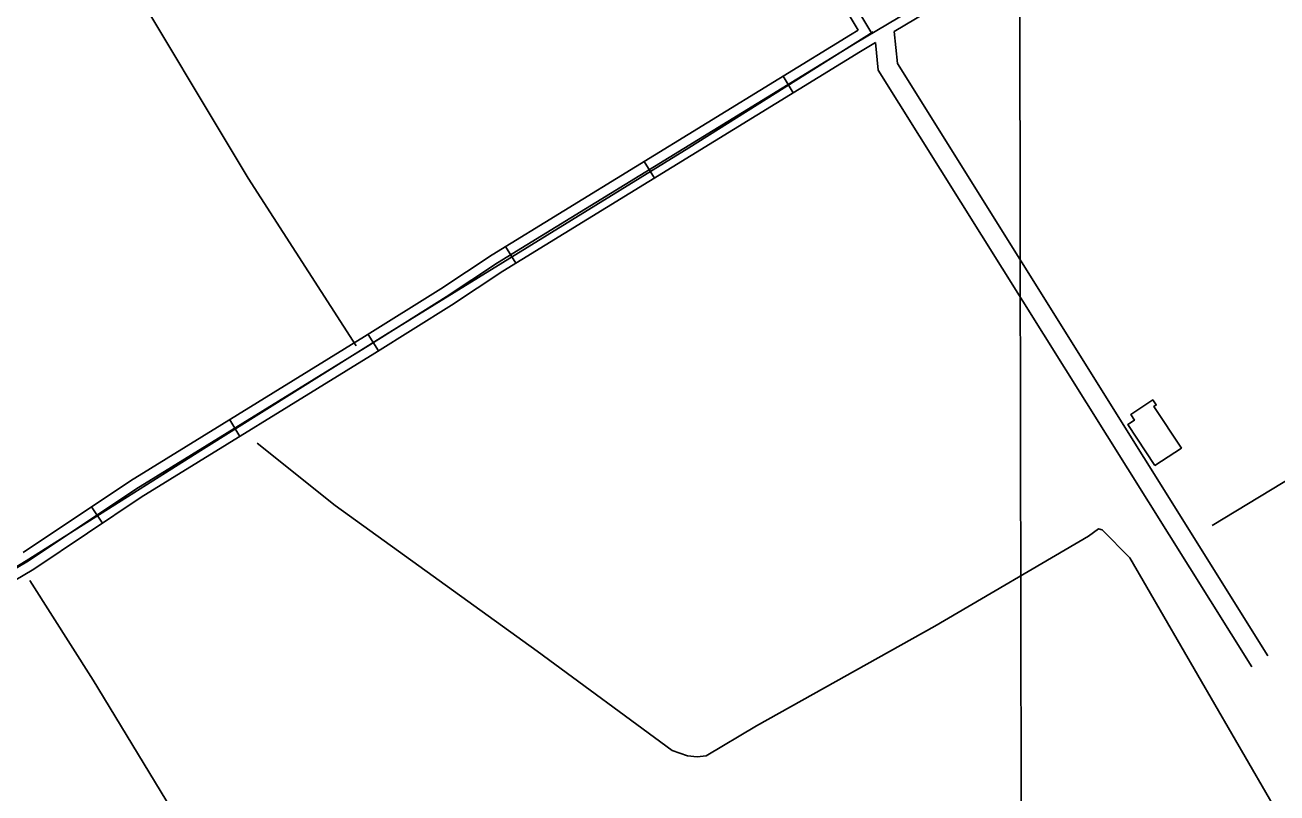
# Model space of a CAD drawing. Extents: x 3329297 to 3367176, y 649250 to 674653.
# Drawn here: x 3342414 to 3344336, y 657903 to 659082 of the extents above; entities that cross this region are included whole.
import ezdxf

# ---------------------------------------------------------------- set-up
doc = ezdxf.new("R2010")
doc.units = 0
for name, color, linetype in [('V-BLDG-OTLN', 7, 'Continuous'), ('V-DTCH-CNTR', 7, 'Continuous'), ('V-GRID-MAJR', 7, 'Continuous'), ('V-ROAD-CNTR', 7, 'Continuous'), ('V-TOPO-SHOR', 7, 'Continuous')]:
    doc.layers.add(name, color=color, linetype=linetype)

msp = doc.modelspace()

# ---------------------------------------------------------------- linework, layer by layer
at = {"layer": 'V-BLDG-OTLN'}
msp.add_lwpolyline([(3344148.9, 658405.4), (3344107.2, 658468.2), (3344117.4, 658475), (3344111.6, 658483.7), (3344145.6, 658506.2), (3344150.8, 658498.4), (3344147.1, 658495.9), (3344189.4, 658432.2)], close=True, dxfattribs=at)
at = {"layer": 'V-DTCH-CNTR'}
msp.add_lwpolyline([(3343716.3, 659071), (3343433.1, 658893.2), (3342967.5, 658606.2), (3342688.4, 658431.2), (3342416.2, 658258.9), (3342086.1, 658057.7)], dxfattribs=at)
at = {"layer": 'V-GRID-MAJR'}
msp.add_spline([(3343949.3, 654651.9), (3343938.7, 660710.3), (3343928.1, 666771.7), (3343917.5, 672833.1), (3343917.5, 672836.2)], degree=3, dxfattribs=at)
at = {"layer": 'V-ROAD-CNTR'}
for p, q in [((3343578, 659003.1), (3343593.7, 658977.6)), ((3343364.9, 658872.3), (3343380.6, 658846.7)), ((3343151.9, 658741.5), (3343167.6, 658715.9)), ((3342941.2, 658606.7), (3342957.1, 658581.3)), ((3342728.5, 658475.6), (3342744.2, 658450.1)), ((3342516.6, 658341.9), (3342533.3, 658317))]:
    msp.add_line(p, q, dxfattribs=at)
for points in [[(3343714.1, 659068.7), (3343556.7, 659330.8), (3343448.3, 659526.9), (3343349.5, 659712)], [(3343693.5, 659073.9), (3343543.7, 659323.3)], [(3342113, 658078.1), (3342196.4, 658127), (3342419.7, 658259), (3342584.6, 658369.4), (3342943.6, 658590.5), (3343060.9, 658664.2), (3343139.6, 658716.3), (3343689.1, 659053.8), (3344095.8, 659295.8)], [(3343748.3, 659071.6), (3344103.5, 659282.9)], [(3342411.7, 658271.7), (3342576.5, 658382), (3342935.6, 658603.3), (3343052.8, 658676.8), (3343131.5, 658729), (3343681.4, 659066.6), (3343693.5, 659073.9)], [(3344322, 658113.4), (3343753.4, 659022.3), (3343748.3, 659071.6)], [(3342204, 658114), (3342427.7, 658246.3), (3342592.7, 658356.8), (3342951.5, 658577.8), (3343069, 658651.6), (3343147.7, 658703.7), (3343696.9, 659041), (3343719.9, 659054.7)], [(3344297.4, 658096.2), (3343724.2, 659012.3), (3343719.9, 659054.7)]]:
    msp.add_lwpolyline(points, dxfattribs=at)
at = {"layer": 'V-TOPO-SHOR'}
for points in [[(3341890.1, 660216.1), (3342179.1, 659782.5), (3342356.3, 659514), (3342757, 658846.3), (3342922.7, 658589.3)], [(3344236.8, 658313.5), (3344382, 658401.3), (3344521.8, 658489.2), (3344661.5, 658572.3), (3344738.6, 658620.6), (3344901, 658713.9), (3345002.2, 658780), (3345022.1, 658793.6), (3345026.3, 658803.2), (3345026.3, 658805.2), (3345016.8, 658827.9), (3345019.6, 658832), (3345025.1, 658838.9), (3345120.8, 658899.5), (3345279.8, 658993.4), (3345363.1, 659044.5), (3345479.4, 659117.4), (3345630.1, 659204.5), (3345787.7, 659303.3), (3345916.4, 659377.5), (3346005.9, 659429.2), (3346043.1, 659449.6), (3346074.8, 659476.2)], [(3342770.8, 658439.6), (3342890.2, 658344), (3343200.4, 658120.7), (3343407.7, 657968.2), (3343431.1, 657959.8), (3343446.2, 657958.4), (3343460, 657959.7), (3343537.4, 658006.1), (3343810.9, 658159.1), (3344047.1, 658297.1), (3344062.3, 658308.1), (3344067.8, 658306.7), (3344110.3, 658263.8), (3344371.2, 657813.4), (3344603.6, 657430.7), (3344897.5, 656956.8), (3345229.6, 656412.5), (3345410, 656114.1)], [(3342421.5, 658229.2), (3342519.2, 658075.8), (3342682.6, 657806.4), (3342858.2, 657523.9), (3343016.8, 657262.7), (3343184.9, 656988.5), (3343342.1, 656734.3), (3343480.8, 656508.4), (3343643.5, 656242.4), (3343806.2, 655979.9), (3343832.1, 655934.3)]]:
    msp.add_lwpolyline(points, dxfattribs=at)

doc.saveas('drawing.dxf')
